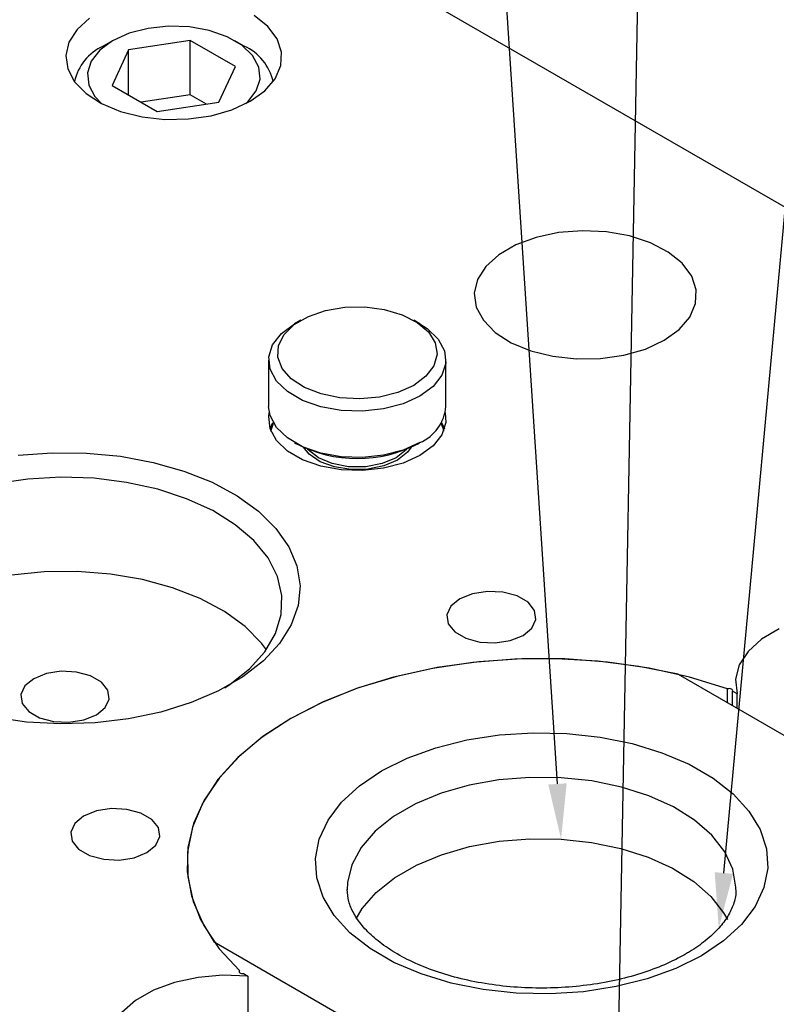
# Model space of a CAD drawing. Header units: inches. Extents: x 220 to 877, y 4 to 174.
# Tile 461 of 656: x 486.31 to 488.44, y 154.82 to 157.59. Entities that reach past the tile are written whole.
import ezdxf

# ---------------------------------------------------------------- set-up
doc = ezdxf.new("R2010")
doc.units = ezdxf.units.IN
doc.header["$LTSCALE"] = 0.5
doc.header["$MEASUREMENT"] = 0
for name, color, linetype in [('DIE-M-S', 8, 'Continuous'), ('DIE-M-S2', 1, 'Continuous'), ('DIE-M-S3', 8, 'Continuous'), ('SID-M-S', 105, 'Continuous'), ('SVD-M-S', 8, 'Continuous')]:
    doc.layers.add(name, color=color, linetype=linetype)

msp = doc.modelspace()

# ---------------------------------------------------------------- linework, layer by layer
at = {"layer": 'DIE-M-S', "linetype": 'Continuous', "lineweight": 25}
for p, q in [((491.22834, 155.46959), (479.34895, 162.32742)), ((486.50678, 157.59693), (486.47132, 157.56491)), ((487.00918, 157.57332), (486.97076, 157.60419)), ((487.0352, 157.5384), (487.00918, 157.57332)), ((486.47132, 157.56491), (486.44861, 157.52923)), ((487.0476, 157.50107), (487.0352, 157.5384)), ((486.44861, 157.52923), (486.43972, 157.49156)), ((486.43972, 157.49156), (486.44506, 157.45368)), ((487.04582, 157.46307), (487.0476, 157.50107)), ((487.02993, 157.42618), (487.04582, 157.46307)), ((486.44506, 157.45368), (486.46439, 157.41734)), ((486.46439, 157.41734), (486.4968, 157.38425)), ((487.00067, 157.39213), (487.02993, 157.42618)), ((486.4968, 157.38425), (486.54077, 157.35596)), ((486.95942, 157.36251), (487.00067, 157.39213)), ((486.54077, 157.35596), (486.59425, 157.33378)), ((486.9081, 157.33869), (486.95942, 157.36251)), ((486.59425, 157.33378), (486.65473, 157.31876)), ((486.65473, 157.31876), (486.7194, 157.3116)), ((486.78522, 157.31263), (486.84911, 157.3218)), ((486.84911, 157.3218), (486.9081, 157.33869)), ((486.7194, 157.3116), (486.78522, 157.31263)), ((487.82928, 156.9923), (487.76565, 156.9788)), ((487.89645, 156.99758), (487.82928, 156.9923)), ((487.96402, 156.99441), (487.89645, 156.99758)), ((488.02882, 156.98292), (487.96402, 156.99441)), ((488.08784, 156.96366), (488.02882, 156.98292)), ((487.70853, 156.95773), (487.6606, 156.93005)), ((487.76565, 156.9788), (487.70853, 156.95773)), ((488.1383, 156.93752), (488.08784, 156.96366)), ((487.6606, 156.93005), (487.62409, 156.89708)), ((488.17785, 156.90574), (488.1383, 156.93752)), ((488.20463, 156.86979), (488.17785, 156.90574)), ((487.62409, 156.89708), (487.60071, 156.86035)), ((487.60071, 156.86035), (487.59156, 156.82157)), ((488.21741, 156.83136), (488.20463, 156.86979)), ((487.59156, 156.82157), (487.59706, 156.78256)), ((488.21557, 156.79224), (488.21741, 156.83136)), ((488.19921, 156.75426), (488.21557, 156.79224)), ((487.59706, 156.78256), (487.61696, 156.74515)), ((487.61696, 156.74515), (487.65032, 156.71109)), ((488.16909, 156.7192), (488.19921, 156.75426)), ((487.65032, 156.71109), (487.69559, 156.68196)), ((488.12662, 156.6887), (488.16909, 156.7192)), ((487.69559, 156.68196), (487.75065, 156.65912)), ((488.07378, 156.66418), (488.12662, 156.6887)), ((487.75065, 156.65912), (487.81292, 156.64366)), ((488.01305, 156.64679), (488.07378, 156.66418)), ((487.81292, 156.64366), (487.8795, 156.63629)), ((487.8795, 156.63629), (487.94726, 156.63735)), ((487.94726, 156.63735), (488.01305, 156.64679)), ((487.01193, 156.47433), (487.01351, 156.48398)), ((487.50944, 156.48398), (487.51102, 156.4569)), ((487.01557, 156.4396), (487.01193, 156.47433)), ((487.51102, 156.4569), (487.50016, 156.42268)), ((487.0335, 156.40638), (487.01557, 156.4396)), ((487.06468, 156.37661), (487.0335, 156.40638)), ((487.50016, 156.42268), (487.47542, 156.39095)), ((486.30548, 156.36481), (486.40141, 156.37193)), ((486.40141, 156.37193), (486.49811, 156.37091)), ((487.1073, 156.352), (487.06468, 156.37661)), ((487.47542, 156.39095), (487.43825, 156.36356)), ((486.49811, 156.37091), (486.59353, 156.36178)), ((486.59353, 156.36178), (486.68562, 156.34472)), ((486.68562, 156.34472), (486.77243, 156.3201)), ((487.15887, 156.33401), (487.1073, 156.352)), ((487.43825, 156.36356), (487.39081, 156.3421)), ((486.77243, 156.3201), (486.85211, 156.28845)), ((487.21641, 156.32365), (487.15887, 156.33401)), ((487.27657, 156.32155), (487.21641, 156.32365)), ((487.33585, 156.32783), (487.27657, 156.32155)), ((487.39081, 156.3421), (487.33585, 156.32783)), ((486.33262, 156.29757), (486.24174, 156.28423)), ((486.42596, 156.30275), (486.33262, 156.29757)), ((486.51958, 156.29964), (486.42596, 156.30275)), ((486.61128, 156.28832), (486.51958, 156.29964)), ((486.69891, 156.26905), (486.61128, 156.28832)), ((486.78042, 156.24228), (486.69891, 156.26905)), ((486.85211, 156.28845), (486.92295, 156.25043)), ((486.85389, 156.20865), (486.78042, 156.24228)), ((486.92295, 156.25043), (486.98345, 156.20687)), ((486.91761, 156.16893), (486.85389, 156.20865)), ((486.98345, 156.20687), (487.03232, 156.15869)), ((486.97008, 156.12406), (486.91761, 156.16893)), ((487.03232, 156.15869), (487.06851, 156.10691)), ((487.01007, 156.0751), (486.97008, 156.12406)), ((487.06851, 156.10691), (487.09126, 156.05264)), ((487.03665, 156.02318), (487.01007, 156.0751)), ((487.09126, 156.05264), (487.10009, 155.99704)), ((486.37912, 156.03582), (486.28674, 156.02653)), ((486.47288, 156.03686), (486.37912, 156.03582)), ((486.56581, 156.02962), (486.47288, 156.03686)), ((486.65573, 156.01428), (486.56581, 156.02962)), ((486.74055, 155.99119), (486.65573, 156.01428)), ((487.04918, 155.96954), (487.03665, 156.02318)), ((486.81827, 155.9609), (486.74055, 155.99119)), ((487.10009, 155.99704), (487.09479, 155.94129)), ((486.88707, 155.92412), (486.81827, 155.9609)), ((487.04739, 155.91541), (487.04918, 155.96954)), ((487.55068, 155.95985), (487.52558, 155.93915)), ((487.58653, 155.97434), (487.55068, 155.95985)), ((487.6288, 155.98088), (487.58653, 155.97434)), ((487.67239, 155.97867), (487.6288, 155.98088)), ((487.71205, 155.968), (487.67239, 155.97867)), ((487.74299, 155.95014), (487.71205, 155.968)), ((487.09479, 155.94129), (487.07549, 155.88658)), ((487.52558, 155.93915), (487.51426, 155.91475)), ((487.76148, 155.92724), (487.74299, 155.95014)), ((486.94534, 155.8817), (486.88707, 155.92412)), ((487.0313, 155.86208), (487.04739, 155.91541)), ((487.51426, 155.91475), (487.51807, 155.88959)), ((487.75397, 155.87767), (487.7653, 155.90207)), ((487.7653, 155.90207), (487.76148, 155.92724)), ((486.9917, 155.83465), (486.94534, 155.8817)), ((487.07549, 155.88658), (487.04259, 155.83407)), ((487.51807, 155.88959), (487.53656, 155.86669)), ((487.72887, 155.85698), (487.75397, 155.87767)), ((488.45117, 155.87542), (488.40139, 155.84633)), ((487.0013, 155.81079), (487.0313, 155.86208)), ((487.53656, 155.86669), (487.56751, 155.84883)), ((487.56751, 155.84883), (487.60717, 155.83815)), ((487.69303, 155.84249), (487.72887, 155.85698)), ((488.40139, 155.84633), (488.36323, 155.81188)), ((487.00543, 155.81654), (486.9917, 155.83465)), ((487.04259, 155.83407), (486.9968, 155.78489)), ((487.60717, 155.83815), (487.65076, 155.83595)), ((487.65076, 155.83595), (487.69303, 155.84249)), ((486.95809, 155.76275), (487.0013, 155.81079)), ((487.72514, 155.79085), (487.6045, 155.78267)), ((487.84662, 155.79052), (487.72514, 155.79085)), ((487.96713, 155.78169), (487.84662, 155.79052)), ((488.36323, 155.81188), (488.33837, 155.77359)), ((486.90268, 155.71908), (486.95809, 155.76275)), ((486.9968, 155.78489), (486.9391, 155.74008)), ((487.48645, 155.76611), (487.37276, 155.74141)), ((487.6045, 155.78267), (487.48645, 155.76611)), ((488.0849, 155.76449), (487.96713, 155.78169)), ((488.19818, 155.73917), (488.0849, 155.76449)), ((488.33837, 155.77359), (488.3279, 155.73315)), ((486.34931, 155.73488), (486.32441, 155.71435)), ((486.38487, 155.74925), (486.34931, 155.73488)), ((486.4268, 155.75574), (486.38487, 155.74925)), ((486.47005, 155.75355), (486.4268, 155.75574)), ((486.50939, 155.74296), (486.47005, 155.75355)), ((486.54009, 155.72524), (486.50939, 155.74296)), ((486.9391, 155.74008), (486.87071, 155.7006)), ((487.37276, 155.74141), (487.2651, 155.70893)), ((488.30532, 155.70611), (488.19818, 155.73917)), ((486.32441, 155.71435), (486.31317, 155.69014)), ((486.55844, 155.70253), (486.54009, 155.72524)), ((486.88786, 155.70945), (486.90268, 155.71908)), ((487.2651, 155.70893), (487.16505, 155.66916)), ((488.30804, 155.70669), (488.30532, 155.70611)), ((488.30532, 155.66708), (488.30532, 155.70611)), ((488.31094, 155.7068), (488.30804, 155.70669)), ((488.31377, 155.70642), (488.31094, 155.7068)), ((488.31629, 155.70559), (488.31377, 155.70642)), ((488.3279, 155.73315), (488.33228, 155.69233)), ((486.31317, 155.69014), (486.31695, 155.66518)), ((486.56222, 155.67756), (486.55844, 155.70253)), ((486.87071, 155.7006), (486.79309, 155.66729)), ((488.31829, 155.70437), (488.31629, 155.70559)), ((488.3196, 155.70287), (488.31829, 155.70437)), ((488.32011, 155.70122), (488.3196, 155.70287)), ((488.31977, 155.69955), (488.32011, 155.70122)), ((488.33228, 155.69233), (488.31977, 155.69955)), ((488.31977, 155.65873), (488.31977, 155.69955)), ((488.33228, 155.65151), (488.33228, 155.69233)), ((486.31695, 155.66518), (486.3353, 155.64246)), ((486.52608, 155.63283), (486.55098, 155.65336)), ((486.55098, 155.65336), (486.56222, 155.67756)), ((486.79309, 155.66729), (486.7079, 155.64086)), ((487.16505, 155.66916), (487.07409, 155.62267)), ((486.32928, 155.61276), (486.23527, 155.62589)), ((486.3353, 155.64246), (486.366, 155.62474)), ((486.366, 155.62474), (486.40534, 155.61415)), ((486.49052, 155.61845), (486.52608, 155.63283)), ((486.7079, 155.64086), (486.61694, 155.62187)), ((487.07409, 155.62267), (486.99357, 155.57016)), ((486.4256, 155.60767), (486.32928, 155.61276)), ((486.40534, 155.61415), (486.44859, 155.61197)), ((486.52217, 155.61072), (486.4256, 155.60767)), ((486.44859, 155.61197), (486.49052, 155.61845)), ((486.61694, 155.62187), (486.52217, 155.61072)), ((486.99357, 155.57016), (486.92467, 155.51241)), ((486.92467, 155.51241), (486.86841, 155.45025)), ((486.86841, 155.45025), (486.82562, 155.38462)), ((486.82562, 155.38462), (486.79693, 155.31648)), ((486.49002, 155.34754), (486.46492, 155.32685)), ((486.52587, 155.36203), (486.49002, 155.34754)), ((486.56814, 155.36857), (486.52587, 155.36203)), ((486.61173, 155.36637), (486.56814, 155.36857)), ((486.65139, 155.35569), (486.61173, 155.36637)), ((486.68233, 155.33783), (486.65139, 155.35569)), ((486.46492, 155.32685), (486.4536, 155.30245)), ((486.70082, 155.31493), (486.68233, 155.33783)), ((486.4536, 155.30245), (486.45741, 155.27728)), ((486.69331, 155.26537), (486.70464, 155.28977)), ((486.70464, 155.28977), (486.70082, 155.31493)), ((486.79693, 155.31648), (486.78277, 155.24683)), ((486.45741, 155.27728), (486.4759, 155.25439)), ((486.66821, 155.24467), (486.69331, 155.26537)), ((486.4759, 155.25439), (486.50685, 155.23652)), ((486.50685, 155.23652), (486.54651, 155.22585)), ((486.63237, 155.23018), (486.66821, 155.24467)), ((486.78277, 155.24683), (486.78334, 155.1767)), ((486.54651, 155.22585), (486.5901, 155.22365)), ((486.5901, 155.22365), (486.63237, 155.23018)), ((486.78334, 155.1767), (486.79864, 155.10713)), ((486.79864, 155.10713), (486.82843, 155.03914)), ((486.82843, 155.03914), (486.87229, 154.97375)), ((486.87229, 154.97375), (486.92955, 154.9119)), ((486.92854, 154.91033), (486.92836, 154.90865)), ((486.92836, 154.90865), (486.92902, 154.90702)), ((486.92955, 154.9119), (486.92854, 154.91033)), ((486.92902, 154.90702), (486.93046, 154.90556)), ((486.92955, 154.90636), (486.92955, 154.9119)), ((486.93046, 154.90556), (486.93257, 154.90441)), ((486.93257, 154.90441), (486.93517, 154.90365)), ((486.93517, 154.90365), (486.93803, 154.90336)), ((486.93803, 154.90336), (486.94092, 154.90355)), ((486.94092, 154.90355), (486.95342, 154.89634)), ((486.74634, 154.87847), (486.68666, 154.85644)), ((486.81266, 154.89282), (486.74634, 154.87847)), ((486.88272, 154.89886), (486.81266, 154.89282)), ((486.95342, 154.89634), (486.88272, 154.89886)), ((486.95342, 154.89634), (486.95342, 154.69019)), ((486.68666, 154.85644), (486.63626, 154.8277)), ((486.63626, 154.8277), (486.59736, 154.79353))]:
    msp.add_line(p, q, dxfattribs=at)
at = {"layer": 'DIE-M-S2', "linetype": 'Continuous', "lineweight": 25}
for p, q in [((487.7045, 155.79005), (487.58755, 155.78083)), ((487.82251, 155.79126), (487.7045, 155.79005)), ((487.93995, 155.78443), (487.82251, 155.79126)), ((487.4733, 155.76371), (487.36334, 155.73894)), ((487.58755, 155.78083), (487.4733, 155.76371)), ((488.05518, 155.76966), (487.93995, 155.78443)), ((488.16659, 155.74716), (488.05518, 155.76966)), ((487.36334, 155.73894), (487.2592, 155.70686)), ((488.16659, 155.74716), (488.70395, 155.43695)), ((487.2592, 155.70686), (487.16234, 155.66793)), ((487.16234, 155.66793), (487.07409, 155.62267)), ((487.07409, 155.62267), (486.9957, 155.57173)), ((486.9957, 155.57173), (486.92825, 155.51581)), ((487.57048, 155.56211), (487.66259, 155.57636)), ((487.66259, 155.57636), (487.75734, 155.58252)), ((487.75734, 155.58252), (487.85263, 155.58046)), ((487.85263, 155.58046), (487.94632, 155.57023)), ((487.94632, 155.57023), (488.03633, 155.55205)), ((487.40234, 155.51081), (487.48308, 155.5401)), ((487.48308, 155.5401), (487.57048, 155.56211)), ((488.03633, 155.55205), (488.12063, 155.52632)), ((486.92825, 155.51581), (486.87269, 155.45569)), ((488.12063, 155.52632), (488.19736, 155.49364)), ((487.33006, 155.4749), (487.40234, 155.51081)), ((488.19736, 155.49364), (488.26478, 155.45471)), ((487.26787, 155.43318), (487.33006, 155.4749)), ((487.74811, 155.45676), (487.66079, 155.4496)), ((487.83628, 155.45573), (487.74811, 155.45676)), ((486.87269, 155.45569), (486.82978, 155.39221)), ((487.21713, 155.38657), (487.26787, 155.43318)), ((487.5766, 155.43446), (487.4977, 155.41171)), ((487.66079, 155.4496), (487.5766, 155.43446)), ((487.92303, 155.44655), (487.83628, 155.45573)), ((488.0061, 155.42946), (487.92303, 155.44655)), ((488.08335, 155.4049), (488.0061, 155.42946)), ((488.26478, 155.45471), (488.32141, 155.41042)), ((487.4977, 155.41171), (487.42614, 155.38195)), ((488.15278, 155.3735), (488.08335, 155.4049)), ((488.32141, 155.41042), (488.36597, 155.36175)), ((486.82978, 155.39221), (486.80013, 155.32626)), ((487.179, 155.33611), (487.21713, 155.38657)), ((487.42614, 155.38195), (487.36378, 155.34595)), ((488.21257, 155.33608), (488.15278, 155.3735)), ((487.36378, 155.34595), (487.31223, 155.30464)), ((488.36597, 155.36175), (488.39746, 155.30979)), ((486.80013, 155.32626), (486.78414, 155.25875)), ((487.15432, 155.28294), (487.179, 155.33611)), ((488.2612, 155.29361), (488.21257, 155.33608)), ((487.31223, 155.30464), (487.27283, 155.25909)), ((488.2974, 155.24718), (488.2612, 155.29361)), ((488.39746, 155.30979), (488.41519, 155.2557)), ((487.14364, 155.22824), (487.15432, 155.28294)), ((487.57772, 155.26138), (487.66145, 155.27644)), ((487.66145, 155.27644), (487.74829, 155.28355)), ((487.74829, 155.28355), (487.83598, 155.28253)), ((487.83598, 155.28253), (487.92225, 155.27341)), ((487.92225, 155.27341), (488.00487, 155.25641)), ((486.78414, 155.25875), (486.78205, 155.19062)), ((487.27283, 155.25909), (487.24659, 155.21049)), ((487.42808, 155.20916), (487.49925, 155.23875)), ((487.49925, 155.23875), (487.57772, 155.26138)), ((488.00487, 155.25641), (488.0817, 155.23198)), ((488.32022, 155.198), (488.2974, 155.24718)), ((488.41519, 155.2557), (488.41875, 155.2007)), ((487.14721, 155.17323), (487.14364, 155.22824)), ((487.24659, 155.21049), (487.2342, 155.16008)), ((487.36607, 155.17335), (487.42808, 155.20916)), ((488.0817, 155.23198), (488.15074, 155.20075)), ((486.78205, 155.19062), (486.79388, 155.12282)), ((488.15074, 155.20075), (488.21021, 155.16354)), ((488.32909, 155.14735), (488.32022, 155.198)), ((488.41875, 155.2007), (488.40808, 155.14599)), ((487.16494, 155.11914), (487.14721, 155.17323)), ((487.2342, 155.16008), (487.2332, 155.14002)), ((487.3148, 155.13227), (487.36607, 155.17335)), ((488.21021, 155.16354), (488.25857, 155.1213)), ((486.79388, 155.12282), (486.81946, 155.0563)), ((487.27561, 155.08697), (487.3148, 155.13227)), ((488.32919, 155.14267), (488.32909, 155.14735)), ((488.40808, 155.14599), (488.3834, 155.09282)), ((487.19643, 155.06718), (487.16494, 155.11914)), ((488.25857, 155.1213), (488.29457, 155.07512)), ((487.25795, 155.05751), (487.27561, 155.08697)), ((488.29457, 155.07512), (488.30532, 155.05576)), ((488.3834, 155.09282), (488.34526, 155.04237)), ((486.81946, 155.0563), (486.85845, 154.99198)), ((487.24099, 155.01851), (487.19643, 155.06718)), ((488.34526, 155.04237), (488.29453, 154.99576)), ((487.29761, 154.97422), (487.24099, 155.01851)), ((487.3958, 154.68177), (486.85845, 154.99198)), ((488.29453, 154.99576), (488.23233, 154.95403)), ((487.36504, 154.9353), (487.29761, 154.97422)), ((487.44176, 154.90261), (487.36504, 154.9353)), ((488.23233, 154.95403), (488.16006, 154.91813)), ((487.52607, 154.87689), (487.44176, 154.90261)), ((488.16006, 154.91813), (488.07932, 154.88884)), ((487.61607, 154.85871), (487.52607, 154.87689)), ((488.07932, 154.88884), (487.99192, 154.86683)), ((487.70977, 154.84847), (487.61607, 154.85871)), ((487.80505, 154.84642), (487.70977, 154.84847)), ((487.89981, 154.85258), (487.80505, 154.84642)), ((487.99192, 154.86683), (487.89981, 154.85258))]:
    msp.add_line(p, q, dxfattribs=at)
for points, knots in [([(488.18734, 154.95849), (488.1777, 154.95316), (488.14952, 154.9376), (488.09602, 154.91474), (488.02548, 154.89234), (487.94896, 154.87568), (487.86838, 154.8653), (487.78561, 154.86155), (487.70266, 154.86458), (487.62155, 154.87431), (487.54428, 154.89042), (487.47273, 154.91234), (487.40862, 154.93928), (487.3534, 154.97021), (487.30822, 155.00387), (487.27369, 155.03884), (487.25004, 155.07372), (487.23584, 155.10769), (487.23412, 155.12922), (487.23324, 155.1403)], [0, 0, 0, 0, 0.0311294, 0.0910012, 0.1511978, 0.2117201, 0.2725107, 0.333476, 0.3945095, 0.4554844, 0.5162689, 0.5767538, 0.6368426, 0.6964789, 0.7557096, 0.814805, 0.8742274, 0.9352791, 1, 1, 1, 1]), ([(488.3283, 155.14217), (488.3286, 155.13936), (488.3301, 155.12509), (488.32362, 155.10038), (488.30811, 155.06601), (488.28195, 155.03104), (488.24565, 154.99677), (488.21132, 154.97258), (488.19093, 154.9606), (488.18734, 154.95849)], [0, 0, 0, 0, 0.049442, 0.2511296, 0.4334873, 0.6075618, 0.7928152, 0.963477, 1, 1, 1, 1])]:
    msp.add_open_spline(points, degree=3, knots=knots, dxfattribs=at)
at = {"layer": 'DIE-M-S3', "linetype": 'Continuous', "lineweight": 25}
for p, q in [((487.12357, 156.75605), (487.17212, 156.77262)), ((487.17212, 156.77262), (487.22628, 156.78171)), ((487.22628, 156.78171), (487.28265, 156.78273)), ((487.28265, 156.78273), (487.33769, 156.77563)), ((487.33769, 156.77563), (487.38794, 156.76085)), ((487.38794, 156.76085), (487.43025, 156.73931)), ((487.04753, 156.70767), (487.08467, 156.73504)), ((487.05498, 156.705), (487.08369, 156.73303)), ((487.08369, 156.73303), (487.12357, 156.75605)), ((487.10235, 156.74525), (487.08467, 156.73504)), ((487.43828, 156.73504), (487.4206, 156.74525)), ((487.43025, 156.73931), (487.46195, 156.71239)), ((487.43828, 156.73504), (487.45827, 156.72201)), ((487.02279, 156.67594), (487.04753, 156.70767)), ((487.03925, 156.67374), (487.05498, 156.705)), ((487.45827, 156.72201), (487.48945, 156.69224)), ((487.46195, 156.71239), (487.48106, 156.68175)), ((487.48106, 156.68175), (487.48636, 156.64934)), ((487.48945, 156.69224), (487.50738, 156.65902)), ((487.01193, 156.64172), (487.02279, 156.67594)), ((487.03747, 156.64119), (487.03925, 156.67374)), ((487.48636, 156.64934), (487.47754, 156.61718)), ((487.50738, 156.65902), (487.51102, 156.62429)), ((487.01147, 156.633), (487.01147, 156.50236)), ((487.01557, 156.60699), (487.01193, 156.64172)), ((487.04978, 156.60942), (487.03747, 156.64119)), ((487.51102, 156.62429), (487.50016, 156.59007)), ((487.51147, 156.50236), (487.51147, 156.633)), ((487.0335, 156.57377), (487.01557, 156.60699)), ((487.07538, 156.58041), (487.04978, 156.60942)), ((487.47754, 156.61718), (487.45514, 156.5873)), ((487.06468, 156.544), (487.0335, 156.57377)), ((487.11268, 156.55599), (487.07538, 156.58041)), ((487.45514, 156.5873), (487.42057, 156.56157)), ((487.50016, 156.59007), (487.47542, 156.55834)), ((487.1073, 156.5194), (487.06468, 156.544)), ((487.15933, 156.53768), (487.11268, 156.55599)), ((487.37601, 156.54162), (487.32425, 156.52868)), ((487.42057, 156.56157), (487.37601, 156.54162)), ((487.47542, 156.55834), (487.43825, 156.53095)), ((487.15887, 156.5014), (487.1073, 156.5194)), ((487.21239, 156.52666), (487.15933, 156.53768)), ((487.26854, 156.52359), (487.21239, 156.52666)), ((487.32425, 156.52868), (487.26854, 156.52359)), ((487.43825, 156.53095), (487.39081, 156.5095)), ((487.01557, 156.47634), (487.01147, 156.50236)), ((487.21641, 156.49105), (487.15887, 156.5014)), ((487.27657, 156.48894), (487.21641, 156.49105)), ((487.33585, 156.49522), (487.27657, 156.48894)), ((487.39081, 156.5095), (487.33585, 156.49522)), ((487.0335, 156.44313), (487.01557, 156.47634)), ((487.01574, 156.43908), (487.02279, 156.45547)), ((487.02279, 156.45547), (487.02389, 156.45745)), ((487.49906, 156.45745), (487.50721, 156.43908)), ((487.01806, 156.4327), (487.02551, 156.45468)), ((487.06468, 156.41335), (487.0335, 156.44313)), ((487.49744, 156.45468), (487.50246, 156.44211)), ((487.50246, 156.44211), (487.50489, 156.4327)), ((487.1073, 156.38875), (487.06468, 156.41335)), ((487.08467, 156.40032), (487.08821, 156.39828)), ((487.43825, 156.40031), (487.39081, 156.37885)), ((487.43474, 156.39828), (487.43828, 156.40032)), ((487.15887, 156.37075), (487.1073, 156.38875)), ((487.126, 156.36748), (487.10981, 156.3872)), ((487.12337, 156.38008), (487.12159, 156.38216)), ((487.15187, 156.35743), (487.12337, 156.38008)), ((487.39081, 156.37885), (487.33585, 156.36457)), ((487.39958, 156.38008), (487.37108, 156.35743)), ((487.40293, 156.37346), (487.37461, 156.35131)), ((487.40136, 156.38216), (487.39958, 156.38008)), ((487.41314, 156.3872), (487.40293, 156.37346)), ((487.15711, 156.34661), (487.126, 156.36748)), ((487.19111, 156.34098), (487.15187, 156.35743)), ((487.19749, 156.33196), (487.15711, 156.34661)), ((487.21641, 156.3604), (487.15887, 156.37075)), ((487.27657, 156.3583), (487.21641, 156.3604)), ((487.33585, 156.36457), (487.27657, 156.3583)), ((487.37108, 156.35743), (487.33184, 156.34098)), ((487.37461, 156.35131), (487.33624, 156.33496)), ((487.23723, 156.33233), (487.19111, 156.34098)), ((487.24356, 156.32484), (487.19749, 156.33196)), ((487.28572, 156.33233), (487.23723, 156.33233)), ((487.29122, 156.32586), (487.24356, 156.32484)), ((487.33184, 156.34098), (487.28572, 156.33233)), ((487.33624, 156.33496), (487.29122, 156.32586))]:
    msp.add_line(p, q, dxfattribs=at)
for centre, radius, start, end in [((487.39062, 156.51178), 0.12123, 293.13813, 355.54173), ((487.26148, 156.72684), 0.37145, 242.19469, 297.79993)]:
    msp.add_arc(centre, radius, start, end, dxfattribs=at)
at = {"layer": 'SID-M-S'}
for p, q in [((487.82597, 155.43819), (487.0397, 167.48386)), ((487.99438, 154.47547), (488.2312, 167.48348)), ((488.29511, 155.18709), (489.42912, 167.48426))]:
    msp.add_line(p, q, dxfattribs=at)
for points in [[(487.85191, 155.43989), (487.83613, 155.28252), (487.85191, 155.43989), (487.80002, 155.4365)], [(488.321, 155.18471), (488.28079, 155.03175), (488.321, 155.18471), (488.26922, 155.18948)]]:
    msp.add_solid(points, dxfattribs=at)
at = {"layer": 'SVD-M-S', "linetype": 'Continuous', "lineweight": 25}
for p, q in [((486.67159, 157.56807), (486.61801, 157.55415)), ((486.72939, 157.57419), (486.67159, 157.56807)), ((486.78805, 157.57214), (486.72939, 157.57419)), ((486.84415, 157.56204), (486.78805, 157.57214)), ((486.61801, 157.55415), (486.57175, 157.53323)), ((486.89443, 157.5445), (486.84415, 157.56204)), ((486.93598, 157.52051), (486.89443, 157.5445)), ((486.57175, 157.53323), (486.53551, 157.50652)), ((486.57172, 157.53321), (486.5452, 157.5179)), ((486.79073, 157.53417), (486.61673, 157.50726)), ((486.9181, 157.46064), (486.79073, 157.53417)), ((486.79073, 157.38107), (486.79073, 157.53417)), ((486.94301, 157.5179), (486.91649, 157.53321)), ((486.96638, 157.49148), (486.93598, 157.52051)), ((486.53551, 157.50652), (486.5114, 157.47559)), ((486.61673, 157.50726), (486.57011, 157.40681)), ((486.61673, 157.3799), (486.61673, 157.50726)), ((486.98387, 157.45909), (486.96638, 157.49148)), ((486.5114, 157.47559), (486.5008, 157.44222)), ((486.87148, 157.3602), (486.9181, 157.46064)), ((486.98741, 157.42523), (486.98387, 157.45909)), ((486.5008, 157.44222), (486.50435, 157.40836)), ((486.50435, 157.40836), (486.52183, 157.37598)), ((486.57011, 157.40681), (486.69749, 157.33328)), ((486.97682, 157.39187), (486.98741, 157.42523)), ((486.52183, 157.37598), (486.54127, 157.3557)), ((486.79073, 157.38107), (486.6519, 157.3596)), ((486.83631, 157.35476), (486.79073, 157.38107)), ((486.95271, 157.36093), (486.97682, 157.39187)), ((486.69749, 157.33328), (486.87148, 157.3602)), ((486.94695, 157.3557), (486.95271, 157.36093))]:
    msp.add_line(p, q, dxfattribs=at)
for centre, radius, start, end in [((486.60461, 157.38673), 0.144, 114.35368, 167.52336), ((486.88362, 157.38674), 0.14398, 12.47585, 65.63526)]:
    msp.add_arc(centre, radius, start, end, dxfattribs=at)

doc.saveas('drawing.dxf')
